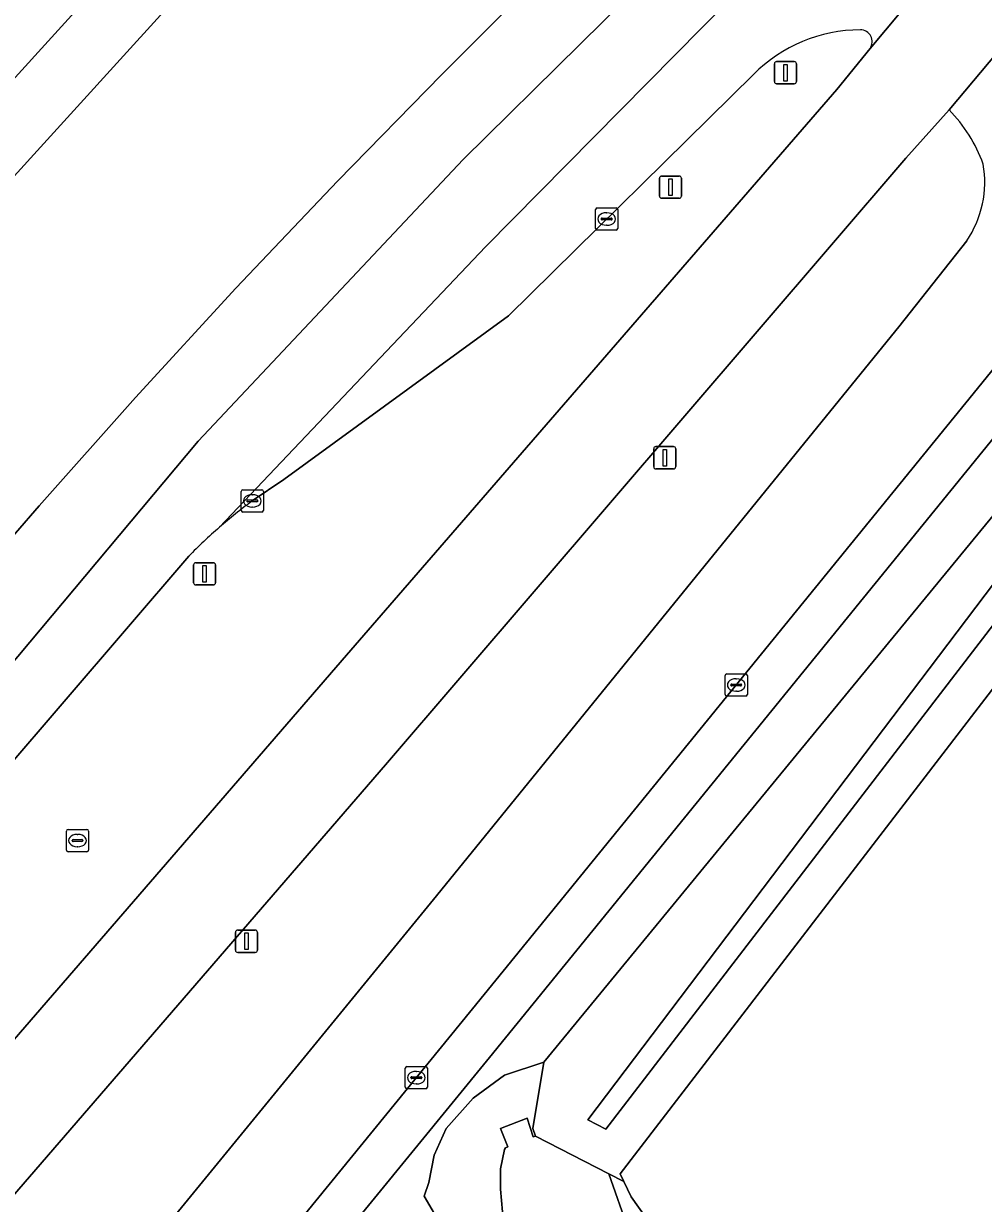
# Model space of a CAD drawing. Extents: x 156412 to 157779, y 382335 to 383768.
# Drawn here: x 157401.8 to 157445, y 382855.9 to 382909 of the extents above; entities that cross this region are included whole.
import ezdxf

# ---------------------------------------------------------------- set-up
doc = ezdxf.new("R2010")
doc.units = 0
for name, color, linetype in [('IMGEO_Berm_groen', 7, 'Continuous'), ('IMGEO_Fietspad_gesloten', 7, 'Continuous'), ('IMGEO_Groenvoorziening', 7, 'Continuous'), ('IMGEO_Kolk', 7, 'Continuous'), ('IMGEO_Lichtmast', 7, 'Continuous'), ('IMGEO_Muur', 7, 'Continuous'), ('IMGEO_Oever', 7, 'Continuous'), ('IMGEO_Rijbaan_lokaal_gesloten', 7, 'Continuous'), ('IMGEO_Rijbaan_regionaal_gesloten', 7, 'Continuous'), ('IMGEO_Verkeersbordpaal', 7, 'Continuous'), ('IMGEO_Voetpad_open', 7, 'Continuous'), ('IMGEO_Waterloop', 7, 'Continuous')]:
    doc.layers.add(name, color=color, linetype=linetype)

msp = doc.modelspace()

# ---------------------------------------------------------------- linework, layer by layer
at = {"layer": 'IMGEO_Berm_groen'}
for points in [[(157425.975, 382929.232), (157423.363, 382926.362), (157418.994, 382921.564), (157411.908, 382913.781), (157406.57, 382907.909), (157381.9, 382880.795)], [(157390.75, 382873.609), (157391.82, 382874.88), (157392.893, 382876.149), (157393.969, 382877.415), (157398.19, 382882.395), (157402.469, 382887.325), (157406.808, 382892.203), (157411.324, 382897.116), (157415.918, 382901.956), (157420.588, 382906.723), (157422.941, 382909.079), (157425.298, 382911.432), (157427.657, 382913.782), (157433.338, 382919.407), (157434.789, 382920.848)], [(157289.146, 382725.425), (157290.311, 382726.867), (157368.429, 382825.011), (157372.353, 382829.817), (157416.299, 382880.6), (157438.378, 382906.061), (157439.879, 382907.91)], [(157434.627, 382906.739), (157423.603, 382895.867), (157413.484, 382888.502), (157412.064, 382887.542)], [(157409.2, 382885.049), (157397.963, 382871.967), (157298.008, 382753.932), (157297.075, 382752.784), (157263.632, 382713.306), (157263.283, 382712.908), (157261.987, 382711.427), (157260.863, 382709.51), (157260.482, 382708.681)]]:
    msp.add_lwpolyline(points, dxfattribs=at)
for centre, radius, start, end in [((157439.473, 382901.898), 6.85, 90.2534, 135.0336), ((157439.445, 382908.216), 0.532, 324.8119, 90.1628), ((157425.771, 382868.912), 23.129, 126.3432, 131.0517), ((157425.529, 382869.153), 22.789, 130.99, 135.7685)]:
    msp.add_arc(centre, radius, start, end, dxfattribs=at)
at = {"layer": 'IMGEO_Fietspad_gesloten'}
for points in [[(157444.674, 382913.499), (157443.684, 382912.466), (157443.414, 382912.14), (157439.879, 382907.91), (157438.378, 382906.061), (157416.299, 382880.6), (157372.353, 382829.817), (157368.429, 382825.011), (157290.311, 382726.867), (157289.146, 382725.425)], [(157371.955, 382822.276), (157376.639, 382827.757), (157418.057, 382875.664), (157441.491, 382902.973), (157443.443, 382905.142), (157446.659, 382908.968), (157448.564, 382911.379), (157449.707, 382912.776)]]:
    msp.add_lwpolyline(points, dxfattribs=at)
at = {"layer": 'IMGEO_Groenvoorziening'}
for points in [[(157443.443, 382905.142), (157441.491, 382902.973), (157418.057, 382875.664), (157376.639, 382827.757), (157371.955, 382822.276), (157294.096, 382724.189)], [(157421.518, 382853.316), (157419.807, 382856.254), (157420.01, 382856.869), (157420.248, 382858.099), (157420.799, 382859.291), (157422.003, 382860.651), (157423.424, 382861.688), (157425.185, 382862.271), (157447.431, 382889.325), (157452.28, 382895.236), (157453.728, 382895.98), (157456.01, 382893.755), (157456.608, 382894.139), (157462.007, 382897.603), (157459.407, 382902.276), (157451.588, 382897.934), (157446.199, 382891.315), (157422.749, 382862.491), (157405.526, 382841.445)], [(157420.216, 382869.604), (157441.176, 382895.37), (157444.233, 382899.253)], [(157466.739, 382865.212), (157457.912, 382877.442), (157450.838, 382886.074), (157450.273, 382885.417), (157428.625, 382857.248), (157428.787, 382856.905), (157429.116, 382856.213), (157430.116, 382854.824), (157433.823, 382850.143), (157436.749, 382846.081), (157441.008, 382839.217), (157446.43, 382829.792), (157447.568, 382828.175), (157448.726, 382827.479), (157449.199, 382827.049), (157449.241, 382826.801), (157449.376, 382825.997), (157449.478, 382825.749), (157450.009, 382824.457), (157451.026, 382822.775), (157452.502, 382820.906), (157453.532, 382819.01), (157455.451, 382815.507), (157459.422, 382810.4)], [(157398.186, 382842.694), (157420.216, 382869.604)]]:
    msp.add_lwpolyline(points, dxfattribs=at)
for centre, radius, start, end in [((157438.64, 382900.424), 6.732, 19.8101, 44.4878), ((157440.382, 382901.885), 4.664, 325.6434, 10.1331)]:
    msp.add_arc(centre, radius, start, end, dxfattribs=at)
at = {"layer": 'IMGEO_Kolk'}
for p, q in [((157427.52, 382899.805), (157427.52, 382900.657)), ((157427.595, 382900.731), (157428.447, 382900.731)), ((157428.008, 382900.511), (157428.033, 382900.511)), ((157428.521, 382900.657), (157428.521, 382899.805)), ((157427.779, 382900.225), (157427.779, 382900.237)), ((157428.217, 382900.188), (157427.819, 382900.188)), ((157427.822, 382900.274), (157428.22, 382900.274)), ((157428.031, 382899.951), (157428.006, 382899.951)), ((157428.263, 382900.237), (157428.263, 382900.225)), ((157428.447, 382899.731), (157427.595, 382899.731)), ((157411.563, 382887.116), (157411.563, 382887.968)), ((157411.638, 382888.042), (157412.49, 382888.042)), ((157412.051, 382887.822), (157412.076, 382887.822)), ((157412.564, 382887.968), (157412.564, 382887.116)), ((157411.822, 382887.536), (157411.822, 382887.548)), ((157412.26, 382887.499), (157411.862, 382887.499)), ((157411.865, 382887.585), (157412.263, 382887.585)), ((157412.074, 382887.262), (157412.049, 382887.262)), ((157412.306, 382887.548), (157412.306, 382887.536)), ((157412.49, 382887.042), (157411.638, 382887.042)), ((157433.355, 382878.829), (157433.355, 382879.681)), ((157433.43, 382879.755), (157434.282, 382879.755)), ((157433.614, 382879.249), (157433.614, 382879.261)), ((157433.657, 382879.298), (157434.055, 382879.298)), ((157433.843, 382879.535), (157433.868, 382879.535)), ((157434.098, 382879.261), (157434.098, 382879.249)), ((157434.356, 382879.681), (157434.356, 382878.829)), ((157434.282, 382878.755), (157433.43, 382878.755)), ((157434.052, 382879.212), (157433.654, 382879.212)), ((157433.866, 382878.975), (157433.841, 382878.975)), ((157403.69, 382871.827), (157403.69, 382872.679)), ((157403.765, 382872.753), (157404.617, 382872.753)), ((157404.178, 382872.533), (157404.203, 382872.533)), ((157404.691, 382872.679), (157404.691, 382871.827)), ((157403.949, 382872.247), (157403.949, 382872.259)), ((157404.387, 382872.21), (157403.989, 382872.21)), ((157403.992, 382872.296), (157404.39, 382872.296)), ((157404.201, 382871.973), (157404.176, 382871.973)), ((157404.433, 382872.259), (157404.433, 382872.247)), ((157404.617, 382871.753), (157403.765, 382871.753)), ((157418.949, 382861.155), (157418.949, 382862.007)), ((157419.024, 382862.081), (157419.876, 382862.081)), ((157419.437, 382861.861), (157419.462, 382861.861)), ((157419.95, 382862.007), (157419.95, 382861.155)), ((157419.208, 382861.575), (157419.208, 382861.587)), ((157419.646, 382861.538), (157419.248, 382861.538)), ((157419.251, 382861.624), (157419.649, 382861.624)), ((157419.46, 382861.301), (157419.435, 382861.301)), ((157419.692, 382861.587), (157419.692, 382861.575)), ((157419.876, 382861.081), (157419.024, 382861.081))]:
    msp.add_line(p, q, dxfattribs=at)
for points in [[(157427.52, 382899.805), (157427.52, 382900.657)], [(157427.595, 382900.731), (157428.447, 382900.731)], [(157428.521, 382900.657), (157428.521, 382899.805)], [(157428.447, 382899.731), (157427.595, 382899.731)], [(157411.563, 382887.116), (157411.563, 382887.968)], [(157411.638, 382888.042), (157412.49, 382888.042)], [(157412.564, 382887.968), (157412.564, 382887.116)], [(157412.49, 382887.042), (157411.638, 382887.042)], [(157433.355, 382878.829), (157433.355, 382879.681)], [(157433.43, 382879.755), (157434.282, 382879.755)], [(157434.356, 382879.681), (157434.356, 382878.829)], [(157434.282, 382878.755), (157433.43, 382878.755)], [(157403.69, 382871.827), (157403.69, 382872.679)], [(157403.765, 382872.753), (157404.617, 382872.753)], [(157404.691, 382872.679), (157404.691, 382871.827)], [(157404.617, 382871.753), (157403.765, 382871.753)], [(157418.949, 382861.155), (157418.949, 382862.007)], [(157419.024, 382862.081), (157419.876, 382862.081)], [(157419.95, 382862.007), (157419.95, 382861.155)], [(157419.876, 382861.081), (157419.024, 382861.081)]]:
    msp.add_lwpolyline(points, dxfattribs=at)
for centre, radius, start, end in [((157427.597, 382900.655), 0.0765, 91.552, 178.448), ((157427.597, 382900.655), 0.0765, 91.552, 178.448), ((157428.445, 382900.655), 0.0765, 1.552, 88.448), ((157428.445, 382900.655), 0.0765, 1.552, 88.448), ((157427.819, 382900.234), 0.0403, 85.8775, 175.7526), ((157427.816, 382900.224), 0.0366, 178.938, 274.7102), ((157428.22, 382900.231), 0.043, 264.8664, 352.4533), ((157428.224, 382900.236), 0.0386, 1.7309, 96.639), ((157427.597, 382899.807), 0.0765, 181.552, 268.448), ((157427.597, 382899.807), 0.0765, 181.552, 268.448), ((157428.445, 382899.807), 0.0765, 271.552, 358.448), ((157428.445, 382899.807), 0.0765, 271.552, 358.448), ((157411.64, 382887.966), 0.0765, 91.552, 178.448), ((157411.64, 382887.966), 0.0765, 91.552, 178.448), ((157412.488, 382887.966), 0.0765, 1.552, 88.448), ((157412.488, 382887.966), 0.0765, 1.552, 88.448), ((157411.862, 382887.545), 0.0403, 85.8775, 175.7526), ((157411.859, 382887.535), 0.0366, 178.938, 274.7102), ((157412.263, 382887.542), 0.043, 264.8664, 352.4533), ((157412.267, 382887.547), 0.0386, 1.7309, 96.639), ((157411.64, 382887.118), 0.0765, 181.552, 268.448), ((157411.64, 382887.118), 0.0765, 181.552, 268.448), ((157412.488, 382887.118), 0.0765, 271.552, 358.448), ((157412.488, 382887.118), 0.0765, 271.552, 358.448), ((157433.432, 382879.679), 0.0765, 91.552, 178.448), ((157433.432, 382879.679), 0.0765, 91.552, 178.448), ((157433.654, 382879.258), 0.0403, 85.8775, 175.7526), ((157433.651, 382879.248), 0.0366, 178.938, 274.7102), ((157434.055, 382879.255), 0.043, 264.8664, 352.4533), ((157434.059, 382879.26), 0.0386, 1.7309, 96.639), ((157434.28, 382879.679), 0.0765, 1.552, 88.448), ((157434.28, 382879.679), 0.0765, 1.552, 88.448), ((157433.432, 382878.831), 0.0765, 181.552, 268.448), ((157433.432, 382878.831), 0.0765, 181.552, 268.448), ((157434.28, 382878.831), 0.0765, 271.552, 358.448), ((157434.28, 382878.831), 0.0765, 271.552, 358.448), ((157403.767, 382872.677), 0.0765, 91.552, 178.448), ((157403.767, 382872.677), 0.0765, 91.552, 178.448), ((157404.615, 382872.677), 0.0765, 1.552, 88.448), ((157404.615, 382872.677), 0.0765, 1.552, 88.448), ((157403.767, 382871.829), 0.0765, 181.552, 268.448), ((157403.767, 382871.829), 0.0765, 181.552, 268.448), ((157403.989, 382872.256), 0.0403, 85.8775, 175.7526), ((157403.986, 382872.246), 0.0366, 178.938, 274.7102), ((157404.39, 382872.253), 0.043, 264.8664, 352.4533), ((157404.394, 382872.258), 0.0386, 1.7309, 96.639), ((157404.615, 382871.829), 0.0765, 271.552, 358.448), ((157404.615, 382871.829), 0.0765, 271.552, 358.448), ((157419.026, 382862.005), 0.0765, 91.552, 178.448), ((157419.026, 382862.005), 0.0765, 91.552, 178.448), ((157419.874, 382862.005), 0.0765, 1.552, 88.448), ((157419.874, 382862.005), 0.0765, 1.552, 88.448), ((157419.248, 382861.584), 0.0403, 85.8775, 175.7526), ((157419.245, 382861.574), 0.0366, 178.938, 274.7102), ((157419.649, 382861.581), 0.043, 264.8664, 352.4533), ((157419.653, 382861.586), 0.0386, 1.7309, 96.639), ((157419.026, 382861.157), 0.0765, 181.552, 268.448), ((157419.026, 382861.157), 0.0765, 181.552, 268.448), ((157419.874, 382861.157), 0.0765, 271.552, 358.448), ((157419.874, 382861.157), 0.0765, 271.552, 358.448)]:
    msp.add_arc(centre, radius, start, end, dxfattribs=at)
for centre, major_axis, ratio, start_param, end_param in [((157428.007, 382900.231), (-0.387, 0.002), 0.722429, 4.712389, 7.853982), ((157428.032, 382900.231), (-0.39, 0.002), 0.717154, 1.570796, 4.712389), ((157412.05, 382887.542), (-0.387, 0.002), 0.722429, 4.712389, 7.853982), ((157412.075, 382887.542), (-0.39, 0.002), 0.717154, 1.570796, 4.712389), ((157433.842, 382879.255), (-0.387, 0.002), 0.722429, 4.712389, 7.853982), ((157433.867, 382879.255), (-0.39, 0.002), 0.717154, 1.570796, 4.712389), ((157404.177, 382872.253), (-0.387, 0.002), 0.722429, 4.712389, 7.853982), ((157404.202, 382872.253), (-0.39, 0.002), 0.717154, 1.570796, 4.712389), ((157419.436, 382861.581), (-0.387, 0.002), 0.722429, 4.712389, 7.853982), ((157419.461, 382861.581), (-0.39, 0.002), 0.717154, 1.570796, 4.712389)]:
    msp.add_ellipse(centre, major_axis=major_axis, ratio=ratio, start_param=start_param, end_param=end_param, dxfattribs=at)
at = {"layer": 'IMGEO_Lichtmast'}
for p, q in [((157430.494, 382902.162), (157431.284, 382902.162)), ((157431.284, 382902.162), (157430.494, 382902.162)), ((157430.394, 382901.262), (157430.394, 382902.062)), ((157430.394, 382902.062), (157430.394, 382901.262)), ((157431.384, 382902.062), (157431.384, 382901.262)), ((157431.384, 382901.262), (157431.384, 382902.062)), ((157431.284, 382901.162), (157430.494, 382901.162)), ((157430.494, 382901.162), (157431.284, 382901.162)), ((157430.137, 382889.085), (157430.137, 382889.885)), ((157430.137, 382889.885), (157430.137, 382889.085)), ((157430.237, 382889.985), (157431.027, 382889.985)), ((157431.027, 382889.985), (157430.237, 382889.985)), ((157431.127, 382889.885), (157431.127, 382889.085)), ((157431.127, 382889.085), (157431.127, 382889.885)), ((157431.027, 382888.985), (157430.237, 382888.985)), ((157430.237, 382888.985), (157431.027, 382888.985)), ((157409.42, 382883.858), (157409.42, 382884.658)), ((157409.42, 382884.658), (157409.42, 382883.858)), ((157409.52, 382884.758), (157410.31, 382884.758)), ((157410.31, 382884.758), (157409.52, 382884.758)), ((157410.41, 382884.658), (157410.41, 382883.858)), ((157410.41, 382883.858), (157410.41, 382884.658)), ((157410.31, 382883.758), (157409.52, 382883.758)), ((157409.52, 382883.758), (157410.31, 382883.758)), ((157411.305, 382867.321), (157411.305, 382868.121)), ((157411.305, 382868.121), (157411.305, 382867.321)), ((157411.405, 382868.221), (157412.195, 382868.221)), ((157412.195, 382868.221), (157411.405, 382868.221)), ((157412.295, 382868.121), (157412.295, 382867.321)), ((157412.295, 382867.321), (157412.295, 382868.121)), ((157412.195, 382867.221), (157411.405, 382867.221)), ((157411.405, 382867.221), (157412.195, 382867.221))]:
    msp.add_line(p, q, dxfattribs=at)
for points in [[(157430.814, 382902.037), (157430.964, 382902.037), (157430.964, 382901.287), (157430.814, 382901.287), (157430.814, 382902.037)], [(157430.557, 382889.86), (157430.707, 382889.86), (157430.707, 382889.11), (157430.557, 382889.11), (157430.557, 382889.86)], [(157409.84, 382884.633), (157409.99, 382884.633), (157409.99, 382883.883), (157409.84, 382883.883), (157409.84, 382884.633)], [(157411.725, 382868.096), (157411.875, 382868.096), (157411.875, 382867.346), (157411.725, 382867.346), (157411.725, 382868.096)]]:
    msp.add_lwpolyline(points, dxfattribs=at)
for centre, start, end in [((157430.494, 382902.062), 90, 180), ((157430.494, 382902.062), 90, 180), ((157431.284, 382902.062), 0, 90), ((157431.284, 382902.062), 360, 90), ((157430.494, 382901.262), 180, 270), ((157430.494, 382901.262), 180, 270), ((157431.284, 382901.262), 270, 0), ((157431.284, 382901.262), 270, 0), ((157430.237, 382889.885), 90, 180), ((157430.237, 382889.885), 90, 180), ((157431.027, 382889.885), 0, 90), ((157431.027, 382889.885), 360, 90), ((157430.237, 382889.085), 180, 270), ((157430.237, 382889.085), 180, 270), ((157431.027, 382889.085), 270, 0), ((157431.027, 382889.085), 270, 0), ((157409.52, 382884.658), 90, 180), ((157409.52, 382884.658), 90, 180), ((157410.31, 382884.658), 0, 90), ((157410.31, 382884.658), 360, 90), ((157409.52, 382883.858), 180, 270), ((157409.52, 382883.858), 180, 270), ((157410.31, 382883.858), 270, 0), ((157410.31, 382883.858), 270, 0), ((157411.405, 382868.121), 90, 180), ((157411.405, 382868.121), 90, 180), ((157412.195, 382868.121), 0, 90), ((157412.195, 382868.121), 360, 90), ((157411.405, 382867.321), 180, 270), ((157411.405, 382867.321), 180, 270), ((157412.195, 382867.321), 270, 0), ((157412.195, 382867.321), 270, 0)]:
    msp.add_arc(centre, 0.1, start, end, dxfattribs=at)
at = {"layer": 'IMGEO_Muur'}
msp.add_lwpolyline([(157424.717, 382858.912), (157424.436, 382859.762), (157423.235, 382859.3), (157423.562, 382858.461)], dxfattribs=at)
at = {"layer": 'IMGEO_Oever'}
for points in [[(157450.273, 382885.417), (157450.838, 382886.074), (157454.579, 382890.429), (157455.686, 382892.159), (157456.01, 382893.755), (157453.728, 382895.98), (157452.28, 382895.236), (157447.431, 382889.325), (157425.185, 382862.271), (157424.698, 382859.286), (157424.811, 382858.943), (157428.118, 382857.248), (157428.787, 382856.905), (157428.625, 382857.248)], [(157453.396, 382893.853), (157453.64, 382894.15), (157453.819, 382894.346), (157454.11, 382894.578), (157454.236, 382894.604), (157454.283, 382894.595), (157454.365, 382894.554), (157454.442, 382894.488), (157454.614, 382894.207), (157454.646, 382894.102), (157454.666, 382893.905), (157454.637, 382893.715), (157454.567, 382893.53), (157454.465, 382893.35), (157454.339, 382893.173), (157454.046, 382892.823), (157453.18, 382891.47), (157449.519, 382887.208), (157448.923, 382886.515), (157427.977, 382859.261), (157427.176, 382859.677), (157448.798, 382888.248)], [(157423.242, 382856.566), (157423.234, 382857.47), (157423.413, 382858.342), (157423.469, 382858.425), (157423.562, 382858.461), (157423.235, 382859.3), (157424.436, 382859.762), (157424.717, 382858.912), (157424.811, 382858.943), (157424.698, 382859.286), (157425.185, 382862.271), (157423.424, 382861.688), (157422.003, 382860.651), (157420.799, 382859.291), (157420.248, 382858.099), (157420.01, 382856.869), (157419.807, 382856.254), (157421.518, 382853.316), (157421.694, 382853.132), (157423.669, 382854.866), (157423.327, 382855.538)]]:
    msp.add_lwpolyline(points, close=True, dxfattribs=at)
msp.add_lwpolyline([(157449.478, 382825.749), (157449.376, 382825.997), (157449.241, 382826.801), (157449.199, 382827.049), (157448.726, 382827.479), (157447.568, 382828.175), (157446.43, 382829.792), (157441.008, 382839.217), (157436.749, 382846.081), (157433.823, 382850.143), (157430.116, 382854.824), (157429.116, 382856.213), (157428.787, 382856.905), (157428.118, 382857.248), (157429.009, 382854.732), (157437.516, 382842.954), (157443.608, 382833.226), (157447.445, 382827.267), (157448.169, 382826.5), (157448.872, 382825.947), (157449.126, 382825.238), (157449.504, 382823.15), (157450.517, 382820.273), (157456.542, 382809.584)], dxfattribs=at)
at = {"layer": 'IMGEO_Rijbaan_lokaal_gesloten'}
for points in [[(157449.128, 382906.415), (157446.659, 382908.968), (157443.443, 382905.142)], [(157444.233, 382899.253), (157441.176, 382895.37), (157420.216, 382869.604), (157398.186, 382842.694)], [(157399.88, 382837.216), (157401.653, 382840.132), (157401.757, 382840.304), (157401.944, 382840.136), (157402.622, 382840.952), (157421.972, 382864.675), (157444.712, 382892.597), (157448.789, 382897.609)]]:
    msp.add_lwpolyline(points, dxfattribs=at)
for centre, radius, start, end in [((157438.64, 382900.424), 6.732, 19.8101, 44.4878), ((157440.382, 382901.885), 4.664, 325.6434, 10.1331)]:
    msp.add_arc(centre, radius, start, end, dxfattribs=at)
at = {"layer": 'IMGEO_Rijbaan_regionaal_gesloten'}
for points in [[(157444.628, 382957.306), (157442.952, 382955.736), (157438.076, 382951.1), (157433.298, 382946.364), (157428.619, 382941.53), (157426.974, 382939.85), (157424.201, 382937.086), (157422.736, 382935.533), (157421.054, 382933.615), (157423.766, 382931.236), (157377.946, 382880.825), (157291.11, 382779.095), (157261.567, 382744.101), (157247.93, 382727.948), (157250.922, 382726.32), (157267.644, 382746.056), (157283.351, 382764.593), (157341.88, 382833.527), (157378.332, 382876.223)], [(157406.57, 382907.909), (157411.908, 382913.781), (157418.994, 382921.564), (157423.363, 382926.362), (157425.975, 382929.232)], [(157374.101, 382848.769), (157401.506, 382880.534), (157409.625, 382890.232), (157421.563, 382902.909), (157437.36, 382918.496), (157434.789, 382920.848), (157433.338, 382919.407), (157427.657, 382913.782), (157425.298, 382911.432), (157422.941, 382909.079), (157420.588, 382906.723), (157415.918, 382901.956), (157411.324, 382897.116), (157406.808, 382892.203), (157402.469, 382887.325), (157398.19, 382882.395), (157393.969, 382877.415), (157392.893, 382876.149), (157391.82, 382874.88), (157390.75, 382873.609), (157275.604, 382738.077), (157262.917, 382723.265), (157261.847, 382722.016)], [(157410.581, 382886.354), (157422.56, 382898.985), (157437.176, 382913.791), (157439.708, 382916.291), (157437.36, 382918.496), (157421.563, 382902.909), (157409.625, 382890.232), (157401.506, 382880.534), (157374.101, 382848.769), (157263.277, 382718.25), (157261.677, 382716.365)], [(157437.176, 382913.791), (157422.56, 382898.985), (157410.581, 382886.354)], [(157439.879, 382907.91), (157443.414, 382912.14)], [(157381.9, 382880.795), (157406.57, 382907.909)], [(157412.064, 382887.542), (157413.484, 382888.502), (157423.603, 382895.867), (157434.627, 382906.739)], [(157397.963, 382871.967), (157409.2, 382885.049)]]:
    msp.add_lwpolyline(points, dxfattribs=at)
msp.add_lwpolyline([(157377.946, 382880.825), (157423.766, 382931.236), (157421.054, 382933.615), (157410.936, 382922.077), (157408.942, 382919.912), (157404.172, 382914.64), (157373.405, 382880.899), (157372.134, 382879.681), (157255.337, 382742.097), (157244.535, 382729.373), (157245.917, 382728.842), (157247.93, 382727.948), (157261.567, 382744.101), (157291.11, 382779.095)], close=True, dxfattribs=at)
for centre, radius, start, end in [((157439.473, 382901.898), 6.85, 90.2534, 135.0336), ((157439.445, 382908.216), 0.532, 324.8119, 90.1628), ((157425.771, 382868.912), 23.129, 126.3432, 131.0517), ((157425.529, 382869.153), 22.789, 130.99, 135.7685)]:
    msp.add_arc(centre, radius, start, end, dxfattribs=at)
at = {"layer": 'IMGEO_Verkeersbordpaal'}
for p, q in [((157435.572, 382906.416), (157435.572, 382907.216)), ((157435.572, 382907.216), (157435.572, 382906.416)), ((157435.672, 382907.316), (157436.462, 382907.316)), ((157436.462, 382907.316), (157435.672, 382907.316)), ((157436.562, 382907.216), (157436.562, 382906.416)), ((157436.562, 382906.416), (157436.562, 382907.216)), ((157436.462, 382906.316), (157435.672, 382906.316)), ((157435.672, 382906.316), (157436.462, 382906.316))]:
    msp.add_line(p, q, dxfattribs=at)
msp.add_lwpolyline([(157435.992, 382907.191), (157436.142, 382907.191), (157436.142, 382906.441), (157435.992, 382906.441), (157435.992, 382907.191)], dxfattribs=at)
for centre, start, end in [((157435.672, 382907.216), 90, 180), ((157435.672, 382907.216), 90, 180), ((157436.462, 382907.216), 0, 90), ((157436.462, 382907.216), 360, 90), ((157435.672, 382906.416), 180, 270), ((157435.672, 382906.416), 180, 270), ((157436.462, 382906.416), 270, 0), ((157436.462, 382906.416), 270, 0)]:
    msp.add_arc(centre, 0.1, start, end, dxfattribs=at)
at = {"layer": 'IMGEO_Voetpad_open'}
msp.add_lwpolyline([(157448.789, 382897.609), (157444.712, 382892.597), (157421.972, 382864.675), (157402.622, 382840.952), (157404.123, 382839.731), (157404.233, 382839.866), (157405.526, 382841.445), (157422.749, 382862.491), (157446.199, 382891.315), (157451.588, 382897.934), (157459.407, 382902.276), (157462.007, 382897.603), (157463.26, 382898.314), (157463.423, 382898.407), (157461.169, 382902.503)], dxfattribs=at)
at = {"layer": 'IMGEO_Waterloop'}
msp.add_lwpolyline([(157454.046, 382892.823), (157454.339, 382893.173), (157454.465, 382893.35), (157454.567, 382893.53), (157454.637, 382893.715), (157454.666, 382893.905), (157454.646, 382894.102), (157454.614, 382894.207), (157454.442, 382894.488), (157454.365, 382894.554), (157454.283, 382894.595), (157454.236, 382894.604), (157454.11, 382894.578), (157453.819, 382894.346), (157453.64, 382894.15), (157453.396, 382893.853), (157448.798, 382888.248), (157427.176, 382859.677), (157427.977, 382859.261), (157448.923, 382886.515), (157449.519, 382887.208), (157453.18, 382891.47)], close=True, dxfattribs=at)
msp.add_lwpolyline([(157429.009, 382854.732), (157428.118, 382857.248), (157424.811, 382858.943), (157424.717, 382858.912), (157424.436, 382859.762), (157423.235, 382859.3), (157423.562, 382858.461), (157423.469, 382858.425), (157423.413, 382858.342), (157423.234, 382857.47), (157423.242, 382856.566), (157423.327, 382855.538)], dxfattribs=at)

doc.saveas('drawing.dxf')
